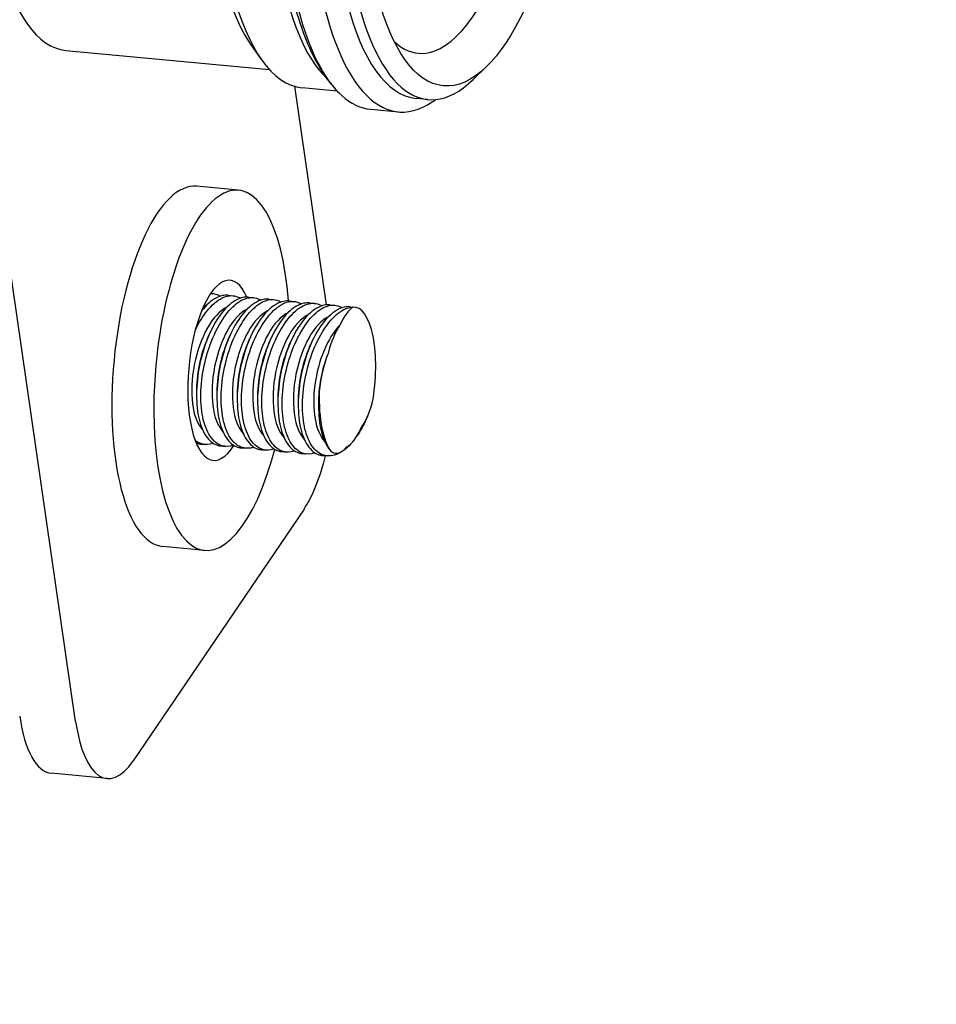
# Model space of a CAD drawing. Header units: inches. Extents: x 24 to 1128, y -94 to 748.
# Tile 375 of 573: x 382.45 to 386.25, y 502.95 to 507.03. Entities that reach past the tile are written whole.
import ezdxf

# ---------------------------------------------------------------- set-up
doc = ezdxf.new("R2010")
doc.units = ezdxf.units.IN
doc.header["$LTSCALE"] = 32
doc.header["$MEASUREMENT"] = 0
doc.layers.add('Dimension (ANSI)', color=7, linetype='Continuous', lineweight=25)
doc.layers.add('Visible (ANSI)', color=7, linetype='Continuous', lineweight=30)
doc.styles.add('Note Text (ANSI)', font='tahoma.ttf')
doc.dimstyles.new('Architectural (ANSI)', dxfattribs={"dimscale": 32, "dimtxt": 0.125, "dimasz": 0.098425, "dimexe": 0.125, "dimexo": 0.0625, "dimgap": 0.031496, "dimtad": 0, "dimtih": 1, "dimtoh": 1, "dimdec": 4, "dimrnd": 1e-08, "dimzin": 3, "dimdsep": 46, "dimlunit": 4, "dimtxsty": 'Note Text (ANSI)', "dimcen": 0.09, "dimdle": 0.393701, "dimclrd": 256, "dimclre": 256, "dimclrt": 256, "dimadec": 0, "dimazin": 3, "dimtfac": 0.96, "dimtofl": 0, "dimtmove": 0, "dimatfit": 3, "dimfxl": 1, "dimfrac": 2, "dimtolj": 1, "dimtzin": 12, "dimlwd": -1, "dimlwe": -1, "dimarcsym": 0})

# ---------------------------------------------------------------- blocks, each defined once
blk = doc.blocks.new('*D22')
at = {"layer": 'Defpoints', "color": 0, "transparency": 16777216}
for p in [(438.4799, 699.4105), (351.8568, 463.849), (472.3834, 463.849)]:
    blk.add_point(p, dxfattribs=at)
at = {"layer": 'Dimension (ANSI)', "transparency": 16777216}
for p, q in [((436.4799, 699.4105), (347.8568, 699.4105)), ((351.8568, 696.2609), (351.8568, 597.1628)), ((351.8568, 466.9986), (351.8568, 590.0967)), ((470.3834, 463.849), (347.8568, 463.849))]:
    blk.add_line(p, q, dxfattribs=at)
for points in [[(351.3319, 696.2609), (352.3817, 696.2609), (351.8568, 699.4105)], [(351.3319, 466.9986), (352.3817, 466.9986), (351.8568, 463.849)]]:
    blk.add_solid(points, dxfattribs=at)
at = {"layer": 'Dimension (ANSI)', "transparency": 16777216, "insert": (338.7084, 596.1549), "char_height": 4, "attachment_point": 1, "style": 'Note Text (ANSI)'}
blk.add_mtext('\\A1;19\'-7 9/16"', dxfattribs=at)

msp = doc.modelspace()

# ---------------------------------------------------------------- linework, layer by layer
at = {"layer": 'Visible (ANSI)'}
for p, q in [((382.6826, 504.11845), (382.22207, 507.30038)), ((383.40952, 506.92427), (383.4532, 506.86241)), ((382.64234, 506.90103), (383.4857, 506.8219)), ((384.38445, 506.8328), (384.33002, 506.78014)), ((383.59045, 506.7523), (383.7216, 505.84615)), ((383.76671, 506.73276), (383.62154, 506.74638)), ((384.14303, 506.69745), (384.09482, 506.70197)), ((383.90622, 506.65689), (384.02052, 506.64617)), ((383.35792, 506.32124), (383.18409, 506.33755)), ((383.2418, 505.89271), (383.25071, 505.89187)), ((383.3153, 505.88581), (383.33499, 505.88396)), ((383.39958, 505.8779), (383.41927, 505.87606)), ((383.48386, 505.87), (383.50356, 505.86815)), ((383.56814, 505.86209), (383.58784, 505.86024)), ((383.65243, 505.85418), (383.67212, 505.85233)), ((383.73671, 505.84627), (383.7564, 505.84442)), ((383.82099, 505.83836), (383.83854, 505.83672)), ((383.22889, 505.7063), (383.23526, 505.72096)), ((383.31317, 505.69839), (383.31954, 505.71305)), ((383.39745, 505.69048), (383.40382, 505.70515)), ((383.48173, 505.68257), (383.4881, 505.69724)), ((383.56602, 505.67466), (383.57238, 505.68933)), ((383.6503, 505.66676), (383.65667, 505.68142)), ((383.18359, 505.47999), (383.18382, 505.46408)), ((383.26787, 505.47209), (383.26811, 505.45618)), ((383.35215, 505.46418), (383.35239, 505.44827)), ((383.43644, 505.45627), (383.43667, 505.44036)), ((383.52072, 505.44836), (383.52095, 505.43245)), ((383.605, 505.44045), (383.60523, 505.42454)), ((383.68928, 505.43255), (383.68951, 505.41664)), ((383.89221, 505.38332), (383.88928, 505.37657)), ((383.19958, 505.26893), (383.21927, 505.26708)), ((383.28386, 505.26102), (383.30355, 505.25917)), ((383.36814, 505.25311), (383.38783, 505.25126)), ((383.45242, 505.2452), (383.47211, 505.24335)), ((383.5367, 505.23729), (383.55639, 505.23545)), ((383.62098, 505.22939), (383.64067, 505.22754)), ((383.70526, 505.22148), (383.72496, 505.21963)), ((383.62935, 504.99912), (382.92107, 503.95518)), ((383.21779, 504.82779), (383.04396, 504.8441)), ((382.81296, 503.88162), (382.58119, 503.90337))]:
    msp.add_line(p, q, dxfattribs=at)
for centre, major_axis, ratio, start_param, end_param in [((384.14313, 507.95293), (0.12261, 1.30676), 0.3645925, 5.9952665, 9.7126967), ((382.75328, 508.08334), (-0.11093, -1.18231), 0.3645925, 3.1415927, 6.2831853), ((384.02883, 507.96365), (0.12261, 1.30676), 0.3645925, 0, 3.1415927), ((384.25981, 507.94198), (0.11677, 1.24453), 0.3645925, 5.8808768, 9.8270865), ((383.73832, 507.99091), (-0.11677, -1.24453), 0.3645925, 3.1415927, 6.2831853), ((384.2116, 507.9465), (-0.11677, -1.24453), 0.3645925, 3.1415927, 6.2831853), ((383.96036, 507.97008), (-0.11677, -1.24453), 0.3645925, 3.4202706, 6.0045074), ((383.68037, 507.99635), (-0.11093, -1.18231), 0.3645925, 3.5439012, 5.8808768), ((383.68037, 507.99635), (0.11093, 1.18231), 0.3645925, 0.4023085, 2.7392841), ((384.20186, 507.94742), (0.09926, 1.05785), 0.3645925, 2.8740725, 6.5507055), ((383.11403, 505.59083), (-0.07006, -0.74672), 0.3645925, 3.1415927, 6.2831853), ((383.28786, 505.57451), (0.07006, 0.74672), 0.3645925, 5.1420336, 10.57559), ((383.28786, 505.57451), (-0.03503, -0.37336), 0.3645925, 2.554235, 6.9025982), ((383.29955, 505.57447), (-0.05378, -0.26869), 0.4639027, 3.4744499, 5.9624421), ((383.21527, 505.58237), (0.05378, 0.26869), 0.4639027, 0.3328573, 0.4369554), ((383.38383, 505.56656), (-0.05378, -0.26869), 0.4639027, 3.4744499, 5.9624421), ((383.46812, 505.55865), (-0.05378, -0.26869), 0.4639027, 3.4744499, 5.9624421), ((383.5524, 505.55074), (-0.05378, -0.26869), 0.4639027, 3.4744499, 5.9624421), ((383.83409, 505.57011), (0.03109, 0.27738), 0.3670616, 0.3230366, 0.8500742), ((383.80935, 505.52558), (0.02919, 0.31113), 0.3645925, 4.4639734, 6.3470018), ((383.63668, 505.54283), (-0.05378, -0.26869), 0.4639027, 3.4744499, 5.9624421), ((383.72096, 505.53493), (-0.05378, -0.26869), 0.4639027, 3.4744499, 5.9624421), ((383.80524, 505.52702), (-0.05378, -0.26869), 0.4639027, 3.7501769, 5.9624421), ((383.80965, 505.52614), (-0.0269, -0.27389), 0.3652684, 3.7136684, 4.3001479), ((383.3193, 505.57052), (0.05378, 0.26869), 0.4639027, 1.1361161, 2.0054765), ((383.40358, 505.56261), (0.05378, 0.26869), 0.4639027, 1.1361161, 2.0054765), ((383.48786, 505.5547), (0.05378, 0.26869), 0.4639027, 1.1361161, 2.0054765), ((383.57214, 505.54679), (0.05378, 0.26869), 0.4639027, 1.1361161, 2.0054765), ((383.65642, 505.53888), (0.05378, 0.26869), 0.4639027, 1.1361161, 2.0054765), ((383.7407, 505.53098), (0.05378, 0.26869), 0.4639027, 1.1361161, 2.0054765), ((383.82498, 505.52307), (0.05378, 0.26869), 0.4639027, 1.1950637, 2.0054765), ((383.78722, 505.48577), (-0.02853, -0.25461), 0.3670616, 4.0791773, 4.7529531), ((383.80935, 505.52558), (-0.02919, -0.31113), 0.3645925, 4.8743702, 5.9366051), ((383.83409, 505.57011), (0.03109, 0.27738), 0.3670616, 3.7336431, 4.2606807), ((383.80965, 505.52614), (-0.0269, -0.27389), 0.3652684, 0.2411109, 0.8275904), ((383.78722, 505.48577), (-0.02853, -0.25461), 0.3670616, 6.1139496, 6.7877254), ((383.56794, 505.42338), (-0.04671, -0.49781), 0.3645925, 0.5856893, 1.1849056), ((382.6279, 504.40118), (-0.04671, -0.49781), 0.3645925, 5.2980783, 6.2831853), ((382.85967, 504.37943), (-0.04671, -0.49781), 0.3645925, 5.2980783, 6.8688746)]:
    msp.add_ellipse(centre, major_axis=major_axis, ratio=ratio, start_param=start_param, end_param=end_param, dxfattribs=at)
msp.add_ellipse((384.31775, 507.93654), major_axis=(0.11093, 1.18231), ratio=0.3645925, dxfattribs=at)
for points, knots in [([(384.0111, 509.22932), (383.94794, 509.18715), (383.89347, 509.12661), (383.78672, 508.96633), (383.73618, 508.86135), (383.65078, 508.62735), (383.61552, 508.49966), (383.56125, 508.23279), (383.54197, 508.09397), (383.5204, 507.81711), (383.51805, 507.67915), (383.53062, 507.41594), (383.54564, 507.29088), (383.59324, 507.06327), (383.62601, 506.96145), (383.69862, 506.81671), (383.73358, 506.76496), (383.77598, 506.72338)], [5.9782112, 5.9782112, 5.9782112, 5.9782112, 6.2854257, 6.2854257, 6.6376914, 6.6376914, 6.9744218, 6.9744218, 7.30444, 7.30444, 7.6330701, 7.6330701, 7.9641471, 7.9641471, 8.3037216, 8.3037216, 8.5439663, 8.5439663, 8.5439663, 8.5439663]), ([(383.28118, 505.88138), (383.27589, 505.88469), (383.27047, 505.88723), (383.25758, 505.89132), (383.24966, 505.89238), (383.2414, 505.89205)], [5.31186862, 5.31186862, 5.31186862, 5.31186862, 5.40592727, 5.40592727, 5.53284566, 5.53284566, 5.53284566, 5.53284566]), ([(383.17895, 505.7426), (383.19397, 505.77354), (383.211, 505.80066), (383.24685, 505.84499), (383.26821, 505.86382), (383.31019, 505.88467), (383.33082, 505.8867), (383.35425, 505.87954), (383.35994, 505.87693), (383.36546, 505.87347)], [0.93306401, 0.93306401, 0.93306401, 0.93306401, 1.2036939, 1.2036939, 1.5062058, 1.5062058, 1.80871769, 1.80871769, 1.90696744, 1.90696744, 1.90696744, 1.90696744]), ([(383.39958, 505.87787), (383.38414, 505.87925), (383.36721, 505.87578), (383.32885, 505.856), (383.30737, 505.83664), (383.27, 505.78922), (383.25153, 505.75808), (383.22048, 505.68727), (383.2079, 505.64758), (383.19092, 505.57143), (383.18535, 505.52984), (383.18279, 505.45094), (383.1858, 505.41363), (383.19203, 505.38297), (383.19826, 505.3523), (383.20854, 505.32422), (383.23555, 505.28278), (383.25229, 505.26942), (383.27416, 505.26247), (383.27893, 505.26151), (383.28387, 505.26107)], [3.0791649, 3.0791649, 3.0791649, 3.0791649, 3.3201859, 3.3201859, 3.6225087, 3.6225087, 3.9209633, 3.9209633, 4.2194178, 4.2194178, 4.5160452, 4.5160452, 4.8126726, 4.8126726, 4.8126726, 5.1092999, 5.1092999, 5.4059273, 5.4059273, 5.4843754, 5.4843754, 5.4843754, 5.4843754]), ([(383.20936, 505.38134), (383.20309, 505.41223), (383.20029, 505.44981), (383.20372, 505.52919), (383.20994, 505.57099), (383.22827, 505.64775), (383.24169, 505.68781), (383.27418, 505.75905), (383.29325, 505.79024), (383.33113, 505.83708), (383.35249, 505.85591), (383.39447, 505.87677), (383.4151, 505.87879), (383.43853, 505.87164), (383.44422, 505.86902), (383.44974, 505.86557)], [0, 0, 0, 0, 0.2988444, 0.2988444, 0.5976889, 0.5976889, 0.9006914, 0.9006914, 1.2036939, 1.2036939, 1.5062058, 1.5062058, 1.8087177, 1.8087177, 1.9069674, 1.9069674, 1.9069674, 1.9069674]), ([(383.31529, 505.88578), (383.29986, 505.88716), (383.28293, 505.88369), (383.24483, 505.86404), (383.22362, 505.84503), (383.20499, 505.82158)], [3.07916492, 3.07916492, 3.07916492, 3.07916492, 3.32018591, 3.32018591, 3.61872141, 3.61872141, 3.61872141, 3.61872141]), ([(383.48386, 505.86996), (383.46842, 505.87134), (383.45149, 505.86787), (383.41313, 505.84809), (383.39165, 505.82873), (383.35428, 505.78131), (383.33581, 505.75018), (383.30477, 505.67936), (383.29218, 505.63968), (383.2752, 505.56352), (383.26963, 505.52193), (383.26707, 505.44303), (383.27008, 505.40572), (383.27631, 505.37506), (383.28254, 505.3444), (383.29282, 505.31631), (383.31983, 505.27487), (383.33657, 505.26151), (383.35844, 505.25456), (383.36322, 505.2536), (383.36815, 505.25316)], [3.0791649, 3.0791649, 3.0791649, 3.0791649, 3.3201859, 3.3201859, 3.6225087, 3.6225087, 3.9209633, 3.9209633, 4.2194178, 4.2194178, 4.5160452, 4.5160452, 4.8126726, 4.8126726, 4.8126726, 5.1092999, 5.1092999, 5.4059273, 5.4059273, 5.4843754, 5.4843754, 5.4843754, 5.4843754]), ([(383.29365, 505.37343), (383.28737, 505.40432), (383.28457, 505.4419), (383.28801, 505.52128), (383.29422, 505.56308), (383.31255, 505.63984), (383.32597, 505.6799), (383.35846, 505.75114), (383.37753, 505.78234), (383.41541, 505.82918), (383.43677, 505.848), (383.47876, 505.86886), (383.49938, 505.87088), (383.52281, 505.86373), (383.5285, 505.86111), (383.53402, 505.85766)], [0, 0, 0, 0, 0.2988444, 0.2988444, 0.5976889, 0.5976889, 0.9006914, 0.9006914, 1.2036939, 1.2036939, 1.5062058, 1.5062058, 1.8087177, 1.8087177, 1.9069674, 1.9069674, 1.9069674, 1.9069674]), ([(383.56814, 505.86205), (383.5527, 505.86343), (383.53577, 505.85997), (383.49741, 505.84018), (383.47593, 505.82082), (383.43856, 505.7734), (383.42009, 505.74227), (383.38905, 505.67145), (383.37646, 505.63177), (383.35948, 505.55561), (383.35391, 505.51402), (383.35135, 505.43513), (383.35436, 505.39781), (383.36059, 505.36715), (383.36682, 505.33649), (383.3771, 505.3084), (383.40412, 505.26696), (383.42085, 505.2536), (383.44272, 505.24665), (383.4475, 505.24569), (383.45243, 505.24525)], [3.0791649, 3.0791649, 3.0791649, 3.0791649, 3.3201859, 3.3201859, 3.6225087, 3.6225087, 3.9209633, 3.9209633, 4.2194178, 4.2194178, 4.5160452, 4.5160452, 4.8126726, 4.8126726, 4.8126726, 5.1092999, 5.1092999, 5.4059273, 5.4059273, 5.4843754, 5.4843754, 5.4843754, 5.4843754]), ([(383.37793, 505.36552), (383.37165, 505.39641), (383.36885, 505.434), (383.37229, 505.51338), (383.37851, 505.55518), (383.39683, 505.63194), (383.41025, 505.67199), (383.44274, 505.74324), (383.46181, 505.77443), (383.49969, 505.82127), (383.52105, 505.8401), (383.56304, 505.86095), (383.58367, 505.86297), (383.6071, 505.85582), (383.61278, 505.85321), (383.61831, 505.84975)], [0, 0, 0, 0, 0.2988444, 0.2988444, 0.5976889, 0.5976889, 0.9006914, 0.9006914, 1.2036939, 1.2036939, 1.5062058, 1.5062058, 1.8087177, 1.8087177, 1.9069674, 1.9069674, 1.9069674, 1.9069674]), ([(383.65242, 505.85415), (383.63698, 505.85553), (383.62005, 505.85206), (383.58169, 505.83227), (383.56021, 505.81291), (383.52284, 505.76549), (383.50438, 505.73436), (383.47333, 505.66355), (383.46074, 505.62386), (383.44376, 505.5477), (383.43819, 505.50612), (383.43563, 505.42722), (383.43864, 505.3899), (383.44488, 505.35924), (383.45111, 505.32858), (383.46138, 505.30049), (383.4884, 505.25905), (383.50513, 505.2457), (383.527, 505.23874), (383.53178, 505.23778), (383.53671, 505.23734)], [3.0791649, 3.0791649, 3.0791649, 3.0791649, 3.3201859, 3.3201859, 3.6225087, 3.6225087, 3.9209633, 3.9209633, 4.2194178, 4.2194178, 4.5160452, 4.5160452, 4.8126726, 4.8126726, 4.8126726, 5.1092999, 5.1092999, 5.4059273, 5.4059273, 5.4843754, 5.4843754, 5.4843754, 5.4843754]), ([(383.46221, 505.35761), (383.45593, 505.38851), (383.45314, 505.42609), (383.45657, 505.50547), (383.46279, 505.54727), (383.48111, 505.62403), (383.49453, 505.66408), (383.52703, 505.73533), (383.5461, 505.76652), (383.58397, 505.81336), (383.60533, 505.83219), (383.64732, 505.85304), (383.66795, 505.85507), (383.69138, 505.84791), (383.69706, 505.8453), (383.70259, 505.84184)], [0, 0, 0, 0, 0.2988444, 0.2988444, 0.5976889, 0.5976889, 0.9006914, 0.9006914, 1.2036939, 1.2036939, 1.5062058, 1.5062058, 1.8087177, 1.8087177, 1.9069674, 1.9069674, 1.9069674, 1.9069674]), ([(383.7367, 505.84624), (383.72126, 505.84762), (383.70434, 505.84415), (383.66597, 505.82437), (383.64449, 505.805), (383.60712, 505.75758), (383.58866, 505.72645), (383.55761, 505.65564), (383.54502, 505.61595), (383.52804, 505.53979), (383.52247, 505.49821), (383.51991, 505.41931), (383.52293, 505.382), (383.52916, 505.35133), (383.53539, 505.32067), (383.54567, 505.29259), (383.57268, 505.25115), (383.58942, 505.23779), (383.61129, 505.23083), (383.61606, 505.22988), (383.62099, 505.22943)], [3.0791649, 3.0791649, 3.0791649, 3.0791649, 3.3201859, 3.3201859, 3.6225087, 3.6225087, 3.9209633, 3.9209633, 4.2194178, 4.2194178, 4.5160452, 4.5160452, 4.8126726, 4.8126726, 4.8126726, 5.1092999, 5.1092999, 5.4059273, 5.4059273, 5.4843754, 5.4843754, 5.4843754, 5.4843754]), ([(383.54649, 505.34971), (383.54021, 505.3806), (383.53742, 505.41818), (383.54085, 505.49756), (383.54707, 505.53936), (383.56539, 505.61612), (383.57881, 505.65618), (383.61131, 505.72742), (383.63038, 505.75861), (383.66826, 505.80545), (383.68962, 505.82428), (383.7316, 505.84513), (383.75223, 505.84716), (383.77566, 505.84), (383.78134, 505.83739), (383.78687, 505.83393)], [0, 0, 0, 0, 0.2988444, 0.2988444, 0.5976889, 0.5976889, 0.9006914, 0.9006914, 1.2036939, 1.2036939, 1.5062058, 1.5062058, 1.8087177, 1.8087177, 1.9069674, 1.9069674, 1.9069674, 1.9069674]), ([(383.82098, 505.83833), (383.80555, 505.83971), (383.78862, 505.83624), (383.75025, 505.81646), (383.72877, 505.7971), (383.6914, 505.74968), (383.67294, 505.71854), (383.64189, 505.64773), (383.6293, 505.60804), (383.61233, 505.53189), (383.60675, 505.4903), (383.6042, 505.4114), (383.60721, 505.37409), (383.61344, 505.34343), (383.61967, 505.31276), (383.62995, 505.28468), (383.65696, 505.24324), (383.6737, 505.22988), (383.69557, 505.22293), (383.70034, 505.22197), (383.70527, 505.22153)], [3.0791649, 3.0791649, 3.0791649, 3.0791649, 3.3201859, 3.3201859, 3.6225087, 3.6225087, 3.9209633, 3.9209633, 4.2194178, 4.2194178, 4.5160452, 4.5160452, 4.8126726, 4.8126726, 4.8126726, 5.1092999, 5.1092999, 5.4059273, 5.4059273, 5.4843754, 5.4843754, 5.4843754, 5.4843754]), ([(383.82192, 505.2683), (383.80603, 505.25119), (383.78881, 505.23752), (383.75036, 505.21884), (383.7292, 505.21689), (383.69307, 505.22774), (383.67565, 505.24107), (383.64763, 505.28265), (383.63705, 505.31091), (383.63077, 505.3418), (383.62449, 505.37269), (383.6217, 505.41027), (383.62513, 505.48965), (383.63135, 505.53145), (383.64967, 505.60821), (383.66309, 505.64827), (383.69559, 505.71951), (383.71466, 505.7507), (383.75254, 505.79754), (383.7739, 505.81637), (383.80731, 505.83297), (383.8196, 505.8362), (383.83125, 505.83676)], [3.6698424, 3.6698424, 3.6698424, 3.6698424, 3.9119166, 3.9119166, 4.2149192, 4.2149192, 4.5137636, 4.5137636, 4.812608, 4.812608, 4.812608, 5.1114525, 5.1114525, 5.4102969, 5.4102969, 5.7132994, 5.7132994, 6.0163019, 6.0163019, 6.3188138, 6.3188138, 6.4978011, 6.4978011, 6.4978011, 6.4978011]), ([(383.69269, 505.48591), (383.69122, 505.4715), (383.69021, 505.45708), (383.68848, 505.40349), (383.69149, 505.36618), (383.69772, 505.33552), (383.70395, 505.30486), (383.71423, 505.27677), (383.73258, 505.24862), (383.73783, 505.24214), (383.74336, 505.23657)], [-0.40294109, -0.40294109, -0.40294109, -0.40294109, -0.29662736, -0.29662736, 0, 0, 0, 0.29662736, 0.29662736, 0.40294109, 0.40294109, 0.40294109, 0.40294109]), ([(383.33765, 505.26357), (383.32067, 505.2579), (383.30418, 505.25751), (383.27166, 505.26728), (383.25424, 505.28061), (383.22623, 505.32219), (383.21564, 505.35045), (383.20936, 505.38134)], [3.97202778, 3.97202778, 3.97202778, 3.97202778, 4.21491916, 4.21491916, 4.51376359, 4.51376359, 4.81260802, 4.81260802, 4.81260802, 4.81260802]), ([(383.42193, 505.25566), (383.40495, 505.24999), (383.38846, 505.2496), (383.35594, 505.25937), (383.33852, 505.2727), (383.31051, 505.31429), (383.29992, 505.34254), (383.29365, 505.37343)], [3.97202778, 3.97202778, 3.97202778, 3.97202778, 4.21491916, 4.21491916, 4.51376359, 4.51376359, 4.81260802, 4.81260802, 4.81260802, 4.81260802]), ([(383.50622, 505.24775), (383.48924, 505.24208), (383.47274, 505.24169), (383.44022, 505.25146), (383.4228, 505.26479), (383.39479, 505.30638), (383.3842, 505.33463), (383.37793, 505.36552)], [3.97202778, 3.97202778, 3.97202778, 3.97202778, 4.21491916, 4.21491916, 4.51376359, 4.51376359, 4.81260802, 4.81260802, 4.81260802, 4.81260802]), ([(383.88928, 505.37657), (383.88862, 505.37506), (383.88796, 505.37356), (383.87575, 505.34613), (383.86262, 505.32257), (383.84904, 505.30264)], [3.29371298, 3.29371298, 3.29371298, 3.29371298, 3.30640222, 3.30640222, 3.52651743, 3.52651743, 3.52651743, 3.52651743]), ([(383.5905, 505.23985), (383.57352, 505.23417), (383.55703, 505.23379), (383.52451, 505.24355), (383.50708, 505.25689), (383.47907, 505.29847), (383.46849, 505.32672), (383.46221, 505.35761)], [3.97202778, 3.97202778, 3.97202778, 3.97202778, 4.21491916, 4.21491916, 4.51376359, 4.51376359, 4.81260802, 4.81260802, 4.81260802, 4.81260802]), ([(383.67478, 505.23194), (383.6578, 505.22626), (383.64131, 505.22588), (383.60879, 505.23565), (383.59137, 505.24898), (383.56335, 505.29056), (383.55277, 505.31882), (383.54649, 505.34971)], [3.97202778, 3.97202778, 3.97202778, 3.97202778, 4.21491916, 4.21491916, 4.51376359, 4.51376359, 4.81260802, 4.81260802, 4.81260802, 4.81260802]), ([(383.25337, 505.27148), (383.23639, 505.2658), (383.2199, 505.26542), (383.19581, 505.27265), (383.18644, 505.27775), (383.17765, 505.285)], [3.97202778, 3.97202778, 3.97202778, 3.97202778, 4.21491916, 4.21491916, 4.37339253, 4.37339253, 4.37339253, 4.37339253]), ([(383.1824, 505.27283), (383.18337, 505.27247), (383.18433, 505.27214), (383.18988, 505.27037), (383.19465, 505.26942), (383.19958, 505.26897)], [5.389284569, 5.389284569, 5.389284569, 5.389284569, 5.405927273, 5.405927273, 5.484375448, 5.484375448, 5.484375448, 5.484375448])]:
    msp.add_open_spline(points, degree=3, knots=knots, dxfattribs=at)
msp.add_open_spline([(384.16085, 506.68726), (384.16582, 506.69058), (384.17073, 506.69402), (384.1756, 506.69757)], degree=3, dxfattribs=at)

# ---------------------------------------------------------------- dimensions: what is measured, and where the dimension line sits
at = {"layer": 'Dimension (ANSI)'}
dim = msp.add_linear_dim(base=(351.85681, 463.84902), p1=(438.47989, 699.41052), p2=(472.38339, 463.84902), angle=270, dimstyle='Architectural (ANSI)', override={"dimgap": 0.031496, "dimdec": 4, "dimlfac": 1, "dimtol": 0, "dimlim": 0, "dimtp": 0, "dimtm": 0, "dimtdec": 2, "dimatfit": 1}, dxfattribs=at)
dim.commit()
dim.dimension.update_dxf_attribs({"geometry": '*D22', "text_midpoint": (351.85681, 593.62977), "dimtype": 160})

doc.saveas('drawing.dxf')
